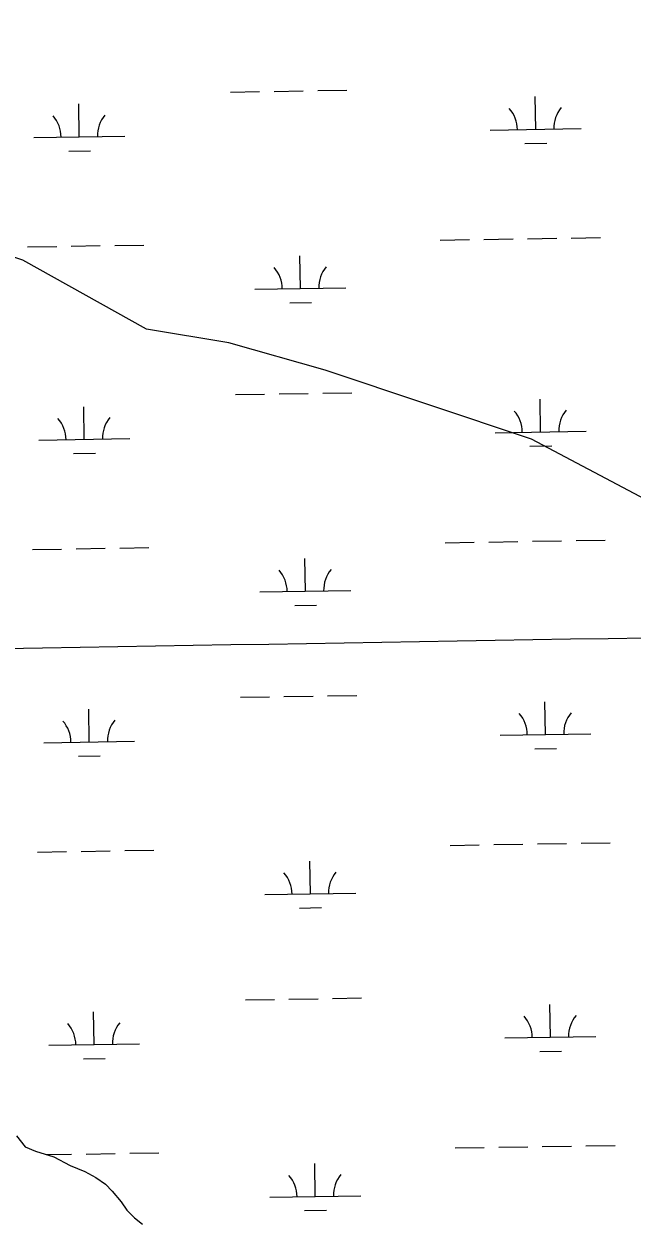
# Model space of a CAD drawing. Extents: x 3855477 to 3893699, y 299188 to 325115.
# Drawn here: x 3887958 to 3888627, y 307475 to 308792 of the extents above; entities that cross this region are included whole.
import ezdxf

# ---------------------------------------------------------------- set-up
doc = ezdxf.new("R2010")
doc.units = 0
for name, color, linetype in [('V-GRID-MAJR', 7, 'Continuous'), ('V-TOPO-SHOR', 7, 'Continuous'), ('V-WETL-SWMP', 7, 'Continuous')]:
    doc.layers.add(name, color=color, linetype=linetype)

msp = doc.modelspace()

# ---------------------------------------------------------------- linework, layer by layer
at = {"layer": 'V-GRID-MAJR'}
msp.add_spline([(3859685.5, 307646.8), (3864995.7, 307731.4), (3870305.8, 307816.8), (3875615.9, 307902.9), (3880925.9, 307989.8), (3886236, 308077.5), (3891546.1, 308165.9)], degree=3, dxfattribs=at)
at = {"layer": 'V-TOPO-SHOR'}
for points in [[(3888949.4, 308045), (3888773.2, 308199.8), (3888516.2, 308335.9), (3888289.4, 308411.5), (3888183.6, 308441.7), (3888092.8, 308456.8), (3887956.8, 308532.4), (3887820.7, 308577.8), (3887684.6, 308592.9), (3887473, 308592.9), (3887397.4, 308653.4), (3887261.3, 308698.8), (3887140.3, 308729), (3886974, 308774.3), (3886868.2, 308819.7)], [(3887949.9, 307569.9), (3887959.3, 307558), (3887970.9, 307553), (3887991.1, 307546.8), (3888009.1, 307537.4), (3888025, 307530.7), (3888037.1, 307524.1), (3888047.7, 307516.9), (3888055, 307509.3), (3888064.9, 307497.4), (3888071.2, 307488.2), (3888079.6, 307480), (3888088.5, 307472.9)]]:
    msp.add_lwpolyline(points, dxfattribs=at)
at = {"layer": 'V-WETL-SWMP'}
for p, q in [((3888185.3, 308717.3), (3888217.3, 308717.8)), ((3888233.3, 308718.1), (3888265.3, 308718.6)), ((3888281.3, 308718.9), (3888313.3, 308719.4)), ((3888520.9, 308676.3), (3888520.3, 308712.3)), ((3888019, 308668.2), (3888018.4, 308704.2)), ((3887969, 308667.4), (3888069, 308669)), ((3888470.9, 308675.5), (3888570.8, 308677.2)), ((3888509.1, 308660.7), (3888533.1, 308661.1)), ((3888007.3, 308652.5), (3888031.3, 308652.9)), ((3888058.1, 308548.7), (3888090.1, 308549.2)), ((3888416, 308554.5), (3888448, 308555.1)), ((3888464, 308555.3), (3888496, 308555.9)), ((3888512, 308556.1), (3888544, 308556.6)), ((3888560, 308556.9), (3888592, 308557.4)), ((3887962.1, 308547.2), (3887994.1, 308547.7)), ((3888010.1, 308547.9), (3888042.1, 308548.5)), ((3888262.2, 308501.3), (3888261.7, 308537.3)), ((3888212.2, 308500.5), (3888312.2, 308502.1)), ((3888250.5, 308485.7), (3888274.5, 308486.1)), ((3888190.7, 308384.7), (3888222.7, 308385.2)), ((3888238.7, 308385.5), (3888270.7, 308386)), ((3888286.7, 308386.2), (3888318.7, 308386.8)), ((3888526.3, 308343.7), (3888525.7, 308379.7)), ((3888024.4, 308335.5), (3888023.8, 308371.5)), ((3888476.3, 308342.9), (3888576.3, 308344.5)), ((3887974.4, 308334.7), (3888074.4, 308336.4)), ((3888514.5, 308328.1), (3888538.5, 308328.5)), ((3888012.7, 308319.9), (3888036.7, 308320.3)), ((3888421.4, 308221.9), (3888453.4, 308222.4)), ((3888469.4, 308222.7), (3888501.4, 308223.2)), ((3888517.4, 308223.5), (3888549.4, 308224)), ((3888565.4, 308224.3), (3888597.4, 308224.8)), ((3887967.6, 308214.5), (3887999.5, 308215)), ((3888015.5, 308215.3), (3888047.5, 308215.8)), ((3888063.5, 308216.1), (3888095.5, 308216.6)), ((3888267.7, 308168.7), (3888267.1, 308204.7)), ((3888217.7, 308167.8), (3888317.6, 308169.5)), ((3888255.9, 308153), (3888279.9, 308153.4)), ((3888196.1, 308052.1), (3888228.1, 308052.6)), ((3888244.1, 308052.8), (3888276.1, 308053.4)), ((3888292.1, 308053.6), (3888324.1, 308054.1)), ((3888029.9, 308002.9), (3888029.3, 308038.9)), ((3888531.7, 308011.1), (3888531.1, 308047.1)), ((3888481.7, 308010.3), (3888581.7, 308011.9)), ((3887979.9, 308002.1), (3888079.8, 308003.7)), ((3888018.1, 307987.3), (3888042.1, 307987.7)), ((3888519.9, 307995.5), (3888543.9, 307995.8)), ((3888522.8, 307890.9), (3888554.8, 307891.4)), ((3888570.8, 307891.6), (3888602.8, 307892.2)), ((3887973, 307881.9), (3888005, 307882.4)), ((3888021, 307882.7), (3888053, 307883.2)), ((3888069, 307883.5), (3888101, 307884)), ((3888426.8, 307889.3), (3888458.8, 307889.8)), ((3888474.8, 307890.1), (3888506.8, 307890.6)), ((3888273.1, 307836), (3888272.5, 307872)), ((3888223.1, 307835.2), (3888323.1, 307836.8)), ((3888261.3, 307820.4), (3888285.3, 307820.8)), ((3888201.6, 307719.4), (3888233.6, 307719.9)), ((3888249.6, 307720.2), (3888281.5, 307720.7)), ((3888297.5, 307721), (3888329.5, 307721.5)), ((3888537.1, 307678.5), (3888536.5, 307714.4)), ((3888035.3, 307670.3), (3888034.7, 307706.3)), ((3887985.3, 307669.5), (3888085.3, 307671.1)), ((3888487.1, 307677.6), (3888587.1, 307679.3)), ((3888023.5, 307654.7), (3888047.5, 307655)), ((3888525.4, 307662.8), (3888549.4, 307663.2)), ((3887949.9, 307569.9), (3887959.3, 307558)), ((3887959.3, 307558), (3887970.9, 307553)), ((3887970.9, 307553), (3887991.1, 307546.8)), ((3887982.8, 307549.3), (3888010.4, 307549.8)), ((3888026.4, 307550), (3888058.4, 307550.6)), ((3888074.4, 307550.8), (3888106.4, 307551.3)), ((3888432.2, 307556.7), (3888464.2, 307557.2)), ((3888480.2, 307557.4), (3888512.2, 307558)), ((3888528.2, 307558.2), (3888560.2, 307558.7)), ((3888576.2, 307559), (3888608.2, 307559.5)), ((3887991.1, 307546.8), (3888009.1, 307537.4)), ((3888009.1, 307537.4), (3888025, 307530.7)), ((3888278.5, 307503.4), (3888277.9, 307539.4)), ((3888025, 307530.7), (3888037.1, 307524.1)), ((3888037.1, 307524.1), (3888047.7, 307516.9)), ((3888047.7, 307516.9), (3888055, 307509.3)), ((3888055, 307509.3), (3888064.9, 307497.4)), ((3888064.9, 307497.4), (3888071.2, 307488.2)), ((3888228.5, 307502.6), (3888328.5, 307504.2)), ((3888071.2, 307488.2), (3888079.6, 307480)), ((3888266.7, 307487.8), (3888290.7, 307488.2)), ((3888079.6, 307480), (3888088.5, 307472.9))]:
    msp.add_line(p, q, dxfattribs=at)
for centre, start, end in [((3888465.6, 308675.9), 0.1615, 41.7052), ((3888576.1, 308677.7), 140.1615, 181.7052), ((3887963.8, 308667.7), 0.1615, 41.7052), ((3888074.2, 308669.5), 140.1615, 181.7052), ((3888207, 308500.9), 0.1615, 41.7052), ((3888317.5, 308502.7), 140.1615, 181.7052), ((3888471, 308343.3), 0.1615, 41.7052), ((3888581.5, 308345.1), 140.1615, 181.7052), ((3887969.2, 308335.1), 0.1615, 41.7052), ((3888079.7, 308336.9), 140.1615, 181.7052), ((3888212.4, 308168.2), 0.1615, 41.7052), ((3888322.9, 308170), 140.1615, 181.7052), ((3887974.6, 308002.5), 0.1615, 41.7052), ((3888085.1, 308004.3), 140.1615, 181.7052), ((3888476.5, 308010.7), 0.1615, 41.7052), ((3888586.9, 308012.5), 140.1615, 181.7052), ((3888217.8, 307835.6), 0.1615, 41.7052), ((3888328.3, 307837.4), 140.1615, 181.7052), ((3887980, 307669.9), 0.1615, 41.7052), ((3888090.5, 307671.6), 140.1615, 181.7052), ((3888481.9, 307678), 0.1615, 41.7052), ((3888592.3, 307679.8), 140.1615, 181.7052), ((3888223.3, 307503), 0.1615, 41.7052), ((3888333.7, 307504.8), 140.1615, 181.7052)]:
    msp.add_arc(centre, 35.2, start, end, dxfattribs=at)

doc.saveas('drawing.dxf')
